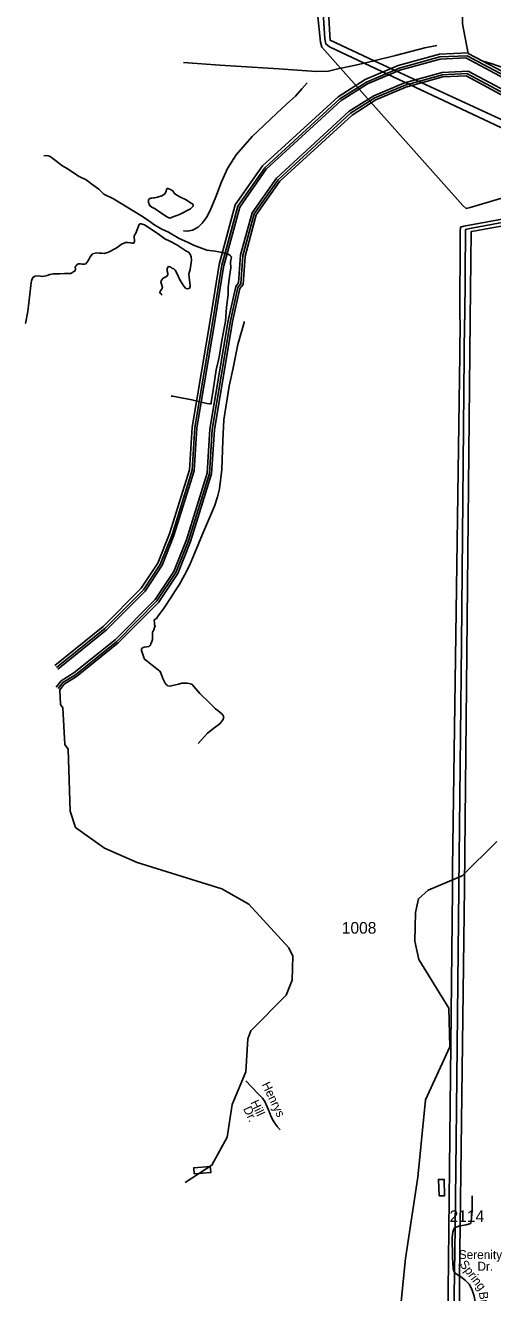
# Model space of a CAD drawing. Extents: x 2260773 to 2342389, y 552869 to 618546.
# Drawn here: x 2265402 to 2270433, y 582228 to 595865 of the extents above; entities that cross this region are included whole.
import ezdxf

# ---------------------------------------------------------------- set-up
doc = ezdxf.new("R2010")
doc.units = 0
for name, color, linetype in [('Exist Hydrographic Buffer Line', 7, 'Continuous'), ('Exist Hydrographic Creek Single Shore', 7, 'Continuous'), ('Exist Hydrographic Misc Water Feature', 7, 'Continuous'), ('Exist Hydrographic River Shore', 7, 'Continuous'), ('Exist Road Non-System Type 51', 7, 'Continuous'), ('Exist Road Non-System Type 51 Label', 7, 'Continuous'), ('Exist Road Secondary Type 51 Label', 7, 'Continuous'), ('Exist Road Secondary Type 51 Number Label', 7, 'Continuous'), ('Exist Utilities Electrical Transmission Line', 7, 'Continuous')]:
    doc.layers.add(name, color=color, linetype=linetype)

msp = doc.modelspace()

# ---------------------------------------------------------------- linework, layer by layer
at = {"layer": 'Exist Hydrographic Buffer Line'}
for points in [[(2267516, 593285), (2267689, 593920), (2267979, 594332), (2268786, 595073), (2269074, 595255), (2269427, 595405), (2269863, 595525), (2270157, 595539)], [(2267538, 593279), (2267710, 593910), (2267996, 594317), (2268800, 595055), (2269084, 595235), (2269435, 595383), (2269867, 595503), (2270144, 595515)], [(2271322, 595076), (2270669, 595236), (2270144, 595515)], [(2271324, 595102), (2270678, 595261), (2270157, 595539)], [(2267719, 593395), (2267842, 593847), (2268105, 594221), (2268889, 594940), (2269152, 595106), (2269482, 595247), (2269890, 595359), (2270168, 595372)], [(2267744, 593389), (2267866, 593836), (2268125, 594204), (2268904, 594920), (2269163, 595084), (2269491, 595223), (2269894, 595334), (2270153, 595346)], [(2271059, 594990), (2270616, 595099), (2270153, 595346)], [(2271093, 595013), (2270627, 595128), (2270168, 595372)], [(2267586, 592690), (2267667, 593054), (2267698, 593093), (2267719, 593395)], [(2267611, 592685), (2267690, 593043), (2267722, 593083), (2267744, 593389)], [(2267427, 592728), (2267516, 593288)], [(2267449, 592724), (2267538, 593284)], [(2265738, 588955), (2266259, 589376), (2266673, 589790), (2266854, 590065), (2266981, 590382), (2267198, 591077), (2267226, 591537), (2267427, 592727)], [(2265752, 588937), (2266274, 589359), (2266690, 589776), (2266874, 590055), (2267002, 590375), (2267220, 591073), (2267249, 591535), (2267449, 592723)], [(2265735, 588745), (2265789, 588811), (2265925, 588896), (2266368, 589254), (2266800, 589686), (2267000, 589989), (2267135, 590328), (2267360, 591047), (2267389, 591519), (2267586, 592690)], [(2265755, 588729), (2265806, 588792), (2265940, 588876), (2266385, 589236), (2266819, 589671), (2267022, 589977), (2267158, 590319), (2267384, 591042), (2267413, 591516), (2267610, 592684)]]:
    msp.add_lwpolyline(points, dxfattribs=at)
at = {"layer": 'Exist Hydrographic Creek Single Shore'}
for points in [[(2270170, 595564), (2270108, 595880), (2270108, 596011), (2270174, 596450), (2270079, 596559), (2269956, 596684), (2269870, 596708), (2269743, 596609), (2269585, 596658), (2269442, 596772), (2269224, 596862), (2269248, 596937), (2269505, 597181), (2269505, 597256), (2269261, 597494), (2269243, 597570), (2269200, 597604), (2269141, 597851), (2269022, 597952), (2268807, 597907), (2268707, 597938), (2268672, 597988), (2268671, 598097)], [(2267121, 583412), (2267411, 583600), (2267575, 583902), (2267630, 584251), (2267776, 584603), (2267798, 584960), (2267831, 585044), (2268209, 585430), (2268274, 585589), (2268281, 585848), (2268239, 585938), (2267809, 586409), (2267516, 586572), (2266606, 586856), (2266254, 587011), (2265943, 587234), (2265884, 587409), (2265861, 588075), (2265828, 588125), (2265806, 588522), (2265781, 588556), (2265772, 588713)]]:
    msp.add_lwpolyline(points, dxfattribs=at)
at = {"layer": 'Exist Hydrographic Misc Water Feature'}
for points in [[(2265602, 594461), (2265630, 594465), (2265649, 594462), (2265668, 594454), (2265741, 594400), (2265793, 594357), (2265844, 594327), (2265982, 594239), (2266055, 594203), (2266133, 594146), (2266192, 594101), (2266246, 594049), (2266350, 594000), (2266562, 593870), (2266662, 593807), (2266732, 593760), (2266797, 593715), (2266871, 593673), (2266944, 593640), (2267056, 593571), (2267148, 593532), (2267212, 593499), (2267297, 593469), (2267357, 593446), (2267447, 593435), (2267516, 593421), (2267571, 593406), (2267591, 593398), (2267611, 593384), (2267620, 593375)], [(2267132, 593986), (2267178, 593956), (2267200, 593944), (2267207, 593938), (2267210, 593933), (2267209, 593926), (2267207, 593918), (2267199, 593908), (2267179, 593892), (2267063, 593831), (2267022, 593815), (2266982, 593800), (2266960, 593792), (2266932, 593800), (2266882, 593833), (2266799, 593889), (2266769, 593904), (2266743, 593924), (2266733, 593946), (2266727, 593960), (2266727, 593978), (2266727, 593990), (2266738, 593998), (2266751, 594004), (2266762, 594004), (2266782, 594008), (2266794, 594010), (2266826, 594017), (2266872, 594031), (2266890, 594041), (2266908, 594057), (2266917, 594081), (2266923, 594100), (2266929, 594108), (2266937, 594108), (2266947, 594106), (2266965, 594100), (2266989, 594084), (2266997, 594072), (2267004, 594058), (2267032, 594037), (2267072, 594015), (2267132, 593986)], [(2265402, 592657), (2265427, 592787), (2265460, 593066), (2265465, 593096), (2265467, 593116), (2265475, 593136), (2265487, 593155), (2265506, 593167), (2265541, 593169), (2265591, 593164), (2265636, 593172), (2265666, 593184), (2265700, 593191), (2265724, 593191), (2265772, 593193), (2265822, 593194), (2265862, 593194), (2265892, 593194), (2265922, 593217), (2265938, 593225), (2265942, 593241), (2265939, 593265), (2265947, 593275), (2265961, 593293), (2265975, 593299), (2265995, 593299), (2266017, 593294), (2266037, 593294), (2266053, 593298), (2266075, 593326), (2266089, 593354), (2266101, 593376), (2266126, 593405), (2266166, 593417), (2266196, 593415), (2266224, 593413), (2266254, 593410), (2266262, 593412), (2266296, 593426), (2266378, 593467), (2266443, 593513), (2266465, 593523), (2266479, 593530), (2266509, 593530), (2266535, 593526), (2266549, 593520), (2266567, 593521), (2266577, 593537), (2266578, 593557), (2266574, 593579), (2266574, 593601), (2266592, 593629), (2266619, 593705), (2266626, 593721), (2266634, 593731), (2266649, 593731), (2266683, 593718), (2266755, 593672), (2266846, 593611), (2266904, 593569), (2266958, 593542), (2267031, 593503), (2267131, 593438), (2267160, 593424), (2267177, 593402), (2267188, 593374), (2267190, 593337), (2267177, 593238), (2267163, 593188), (2267164, 593154), (2267173, 593091), (2267177, 593073), (2267177, 593053), (2267167, 593034), (2267145, 593030), (2267127, 593036), (2267107, 593060), (2267064, 593127), (2267031, 593197), (2267013, 593229), (2266997, 593247), (2266981, 593250), (2266967, 593262), (2266949, 593270), (2266939, 593266), (2266927, 593248), (2266927, 593220), (2266934, 593194), (2266934, 593182), (2266920, 593164), (2266886, 593146), (2266868, 593124), (2266860, 593107), (2266867, 593080), (2266877, 593046), (2266867, 593022), (2266852, 593006), (2266850, 592986), (2266864, 592975), (2266872, 592962)], [(2267556, 592677), (2267569, 592834), (2267584, 592970), (2267585, 593046), (2267601, 593164), (2267613, 593255), (2267612, 593316), (2267620, 593375)], [(2266787, 589469), (2266812, 589483), (2266832, 589510), (2266856, 589542), (2266896, 589598), (2266971, 589711), (2267016, 589779), (2267057, 589846), (2267114, 589948), (2267169, 590053), (2267224, 590181), (2267310, 590390), (2267439, 590691), (2267470, 590793), (2267491, 590877), (2267517, 591087), (2267528, 591397), (2267540, 591621), (2267595, 591982), (2267637, 592162), (2267688, 592430), (2267758, 592667), (2267758, 592679)], [(2267403, 591794), (2267404, 591806), (2267425, 591938), (2267457, 592160), (2267490, 592293), (2267515, 592453), (2267538, 592589), (2267556, 592677)], [(2267403, 591794), (2267383, 591794), (2267357, 591797), (2267311, 591805), (2267267, 591817), (2267195, 591836), (2267142, 591847), (2267098, 591855), (2267044, 591863), (2266988, 591874), (2266970, 591876)], [(2267261, 588136), (2267362, 588247), (2267445, 588312), (2267495, 588348), (2267516, 588377), (2267531, 588395), (2267536, 588413), (2267539, 588425), (2267530, 588439), (2267516, 588457), (2267479, 588488), (2267450, 588512), (2267381, 588577), (2267280, 588674), (2267215, 588752), (2267199, 588771), (2267179, 588779), (2267147, 588785), (2267111, 588787), (2267087, 588787), (2267051, 588774), (2266972, 588757), (2266951, 588755), (2266935, 588757), (2266927, 588765), (2266917, 588773), (2266907, 588785), (2266883, 588837), (2266864, 588886), (2266854, 588912), (2266834, 588926), (2266801, 588956), (2266735, 589005), (2266711, 589027), (2266683, 589045), (2266672, 589075), (2266654, 589138), (2266652, 589154), (2266662, 589168), (2266680, 589175), (2266709, 589179), (2266730, 589181), (2266740, 589187), (2266749, 589195), (2266753, 589209), (2266765, 589235), (2266769, 589257), (2266772, 589309), (2266772, 589331), (2266778, 589351), (2266788, 589365), (2266789, 589381), (2266800, 589397), (2266791, 589415), (2266791, 589433), (2266787, 589469)], [(2269441, 582060), (2269493, 582594), (2269628, 583470), (2269711, 584304), (2269972, 584873), (2269961, 585290), (2269639, 585811), (2269595, 586009), (2269601, 586317), (2269633, 586467), (2269740, 586560), (2270105, 586713), (2270477, 587083)], [(2267396, 583558), (2267398, 583520), (2267221, 583508), (2267214, 583572), (2267392, 583586), (2267396, 583558)], [(2269855, 583268), (2269848, 583447), (2269912, 583446), (2269913, 583268), (2269855, 583268)]]:
    msp.add_lwpolyline(points, dxfattribs=at)
at = {"layer": 'Exist Hydrographic River Shore'}
for points in [[(2267487, 593292), (2267661, 593933), (2267956, 594352), (2268768, 595097), (2269060, 595282), (2269417, 595434), (2269859, 595555), (2270169, 595569)], [(2271326, 595132), (2270689, 595288), (2270170, 595564)], [(2267767, 593382), (2267888, 593826), (2268143, 594188), (2268919, 594900), (2269174, 595063), (2269499, 595200), (2269897, 595310), (2270147, 595322)], [(2271036, 594971), (2270608, 595076), (2270147, 595322)], [(2267633, 592680), (2267712, 593033), (2267745, 593075), (2267767, 593382)], [(2267397, 592732), (2267487, 593292)], [(2265719, 588978), (2266239, 589398), (2266649, 589809), (2266827, 590079), (2266953, 590392), (2267168, 591082), (2267196, 591541), (2267397, 592732)], [(2265772, 588713), (2265821, 588775), (2265953, 588857), (2266400, 589219), (2266837, 589656), (2267043, 589967), (2267181, 590311), (2267407, 591038), (2267437, 591513), (2267633, 592680)]]:
    msp.add_lwpolyline(points, dxfattribs=at)
at = {"layer": 'Exist Road Non-System Type 51'}
msp.add_line((2269157, 595485), (2269050, 595459), dxfattribs=at)
for points in [[(2269833, 595650), (2269703, 595623), (2269386, 595542), (2269169, 595488), (2269157, 595485)], [(2268795, 595404), (2268666, 595374), (2268534, 595368), (2268130, 595396), (2267496, 595436), (2267104, 595465)], [(2269050, 595459), (2268955, 595436), (2268800, 595405), (2268795, 595404)], [(2271259, 595214), (2271224, 595218), (2271094, 595238), (2270958, 595267), (2270769, 595323), (2270559, 595405), (2270418, 595456), (2270326, 595479)], [(2267104, 593655), (2267109, 593654), (2267149, 593650), (2267201, 593660), (2267261, 593695), (2267304, 593738), (2267351, 593796), (2267391, 593872), (2267451, 594021), (2267512, 594183), (2267577, 594326), (2267671, 594473), (2267843, 594670), (2268105, 594916), (2268218, 595021), (2268311, 595104), (2268380, 595181), (2268435, 595247)], [(2268146, 583981), (2268111, 584017), (2268073, 584072), (2268048, 584118), (2268028, 584176), (2268006, 584227), (2267979, 584283), (2267955, 584321), (2267908, 584366), (2267775, 584507)], [(2270083, 582947), (2270146, 582958), (2270184, 582969), (2270194, 582973), (2270198, 582979), (2270202, 582995), (2270211, 583113), (2270213, 583269)], [(2270022, 582445), (2270013, 582461), (2270009, 582483), (2270000, 582609), (2269996, 582821), (2270003, 582877), (2270013, 582911), (2270019, 582923), (2270028, 582929)], [(2270028, 582929), (2270029, 582929), (2270051, 582937), (2270076, 582946), (2270083, 582947)], [(2270077, 582405), (2270051, 582422), (2270023, 582443), (2270022, 582445)], [(2270546, 581639), (2270469, 581677), (2270415, 581706), (2270378, 581739), (2270337, 581789), (2270304, 581833), (2270280, 581889), (2270261, 581996), (2270250, 582092), (2270233, 582190), (2270207, 582265), (2270180, 582319), (2270142, 582360), (2270086, 582400), (2270077, 582405)]]:
    msp.add_lwpolyline(points, dxfattribs=at)
at = {"layer": 'Exist Utilities Electrical Transmission Line'}
for p, q in [((2269157, 595485), (2271044, 594610)), ((2270189, 592699), (2270128, 586597)), ((2270028, 582929), (2270022, 582445)), ((2270083, 582947), (2270077, 582405)), ((2270022, 582445), (2270004, 580962))]:
    msp.add_line(p, q, dxfattribs=at)
for points in [[(2268795, 595404), (2268626, 595593), (2268594, 595631), (2268579, 595685), (2268546, 595993)], [(2269050, 595459), (2268676, 595635), (2268637, 595665), (2268625, 595719), (2268607, 596003)], [(2268665, 596013), (2268678, 595759), (2268683, 595705), (2269157, 595485)], [(2270981, 594551), (2270954, 594563), (2269050, 595459)], [(2270868, 594106), (2270191, 593905), (2270147, 593894), (2270113, 593928), (2268795, 595404)], [(2270847, 593836), (2270121, 593704), (2270087, 593694), (2270084, 593646), (2270080, 592700)], [(2270134, 592701), (2270141, 593670), (2270187, 593679), (2270844, 593802)], [(2270841, 593762), (2270247, 593653), (2270203, 593647), (2270190, 592701)], [(2270000, 586564), (2270002, 586799), (2270078, 592321), (2270083, 592698)], [(2270131, 592699), (2270098, 589206), (2270070, 586584)], [(2269940, 580926), (2269969, 583568), (2270000, 586564)], [(2270070, 586584), (2270070, 586578), (2270040, 583867), (2270028, 582929)], [(2270128, 586597), (2270128, 586588), (2270083, 582947)], [(2270077, 582405), (2270075, 582262), (2270057, 580902)]]:
    msp.add_lwpolyline(points, dxfattribs=at)

# ---------------------------------------------------------------- texts
at = {"layer": 'Exist Road Non-System Type 51 Label'}
for s, rotation, p in [('Henrys', 295.4028, (2267945, 584469)), ('Dr.', 295.4028, (2267744, 584207)), ('Hill', 295.4028, (2267823, 584275)), ('Spring', 307.5455, (2270071, 582532)), ('Branch', 277.4111, (2270284, 582232))]:
    msp.add_text(s, height=95, rotation=rotation, dxfattribs=at).set_placement(p)
at = {"layer": 'Exist Road Secondary Type 51 Label'}
for s, rotation, p in [('Serenity', 359.7492, (2270068, 582590)), ('Dr.', 359.655, (2270269, 582465))]:
    msp.add_text(s, height=95, rotation=rotation, dxfattribs=at).set_placement(p)
at = {"layer": 'Exist Road Secondary Type 51 Number Label'}
for s, p in [('1008', (2268809, 586091)), ('2114', (2269969, 582987))]:
    msp.add_text(s, height=125, dxfattribs=at).set_placement(p)

doc.saveas('drawing.dxf')
